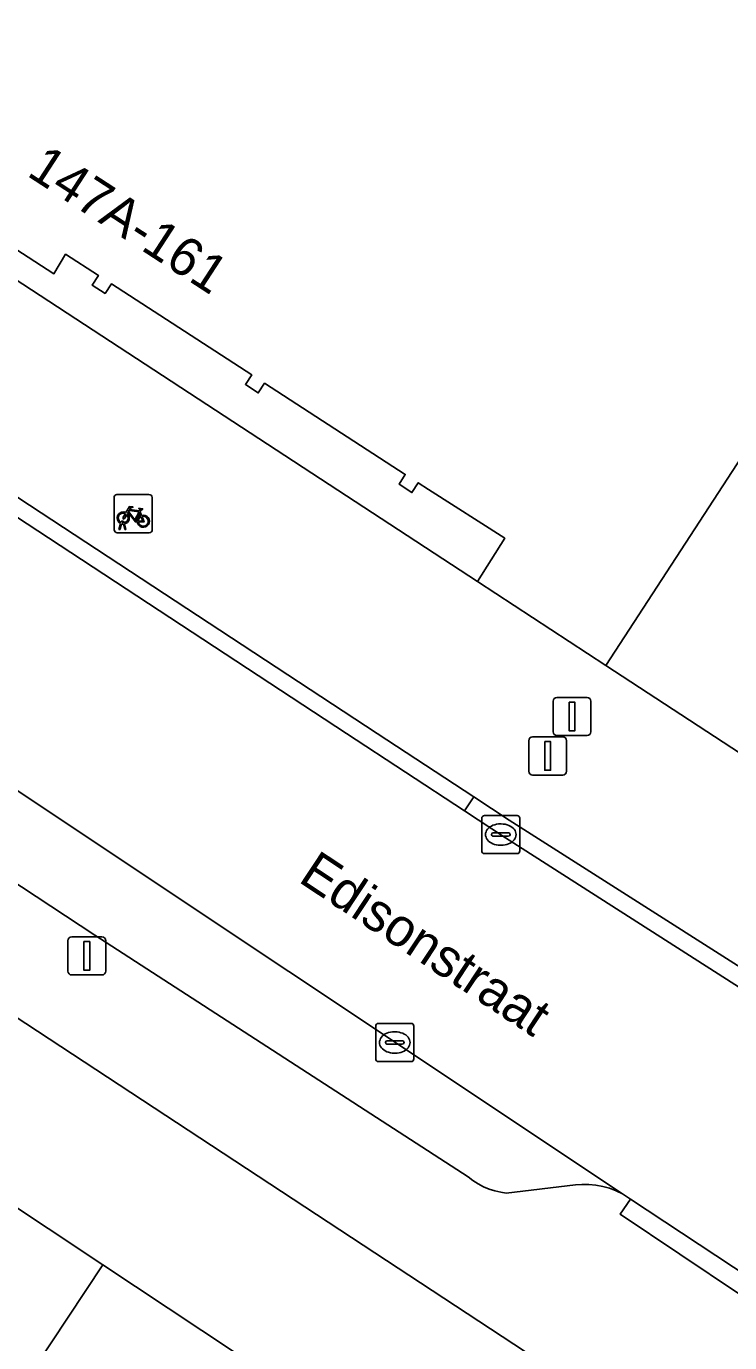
# Model space of a CAD drawing. Extents: x 159279 to 160377, y 384531 to 385888.
# Drawn here: x 160203.04 to 160221.49, y 384734.02 to 384768.54 of the extents above; entities that cross this region are included whole.
import ezdxf

# ---------------------------------------------------------------- set-up
doc = ezdxf.new("R2010")
doc.units = 0
for name, color, linetype in [('IMGEO_Afsluitpaal', 7, 'Continuous'), ('IMGEO_Erf', 7, 'Continuous'), ('IMGEO_Fietsenrek', 7, 'Continuous'), ('IMGEO_Kolk', 7, 'Continuous'), ('IMGEO_Lichtmast', 7, 'Continuous'), ('IMGEO_Openbare_ruimte_label', 7, 'Continuous'), ('IMGEO_Pand', 7, 'Continuous'), ('IMGEO_Pand_nummerreeks', 7, 'Continuous'), ('IMGEO_Pand_overbouw', 7, 'Continuous'), ('IMGEO_Parkeervlak_open', 7, 'Continuous'), ('IMGEO_Rijbaan_lokaal_open', 7, 'Continuous'), ('IMGEO_Voetpad_open', 7, 'Continuous')]:
    doc.layers.add(name, color=color, linetype=linetype)

msp = doc.modelspace()

# ---------------------------------------------------------------- linework, layer by layer
at = {"layer": 'IMGEO_Afsluitpaal'}
for p, q in [((160216.955, 384750.943), (160217.745, 384750.943)), ((160217.745, 384750.943), (160216.955, 384750.943)), ((160216.855, 384750.043), (160216.855, 384750.843)), ((160216.855, 384750.843), (160216.855, 384750.043)), ((160217.845, 384750.843), (160217.845, 384750.043)), ((160217.845, 384750.043), (160217.845, 384750.843)), ((160216.317, 384749.908), (160217.107, 384749.908)), ((160217.107, 384749.908), (160216.317, 384749.908)), ((160217.745, 384749.943), (160216.955, 384749.943)), ((160216.955, 384749.943), (160217.745, 384749.943)), ((160216.217, 384749.008), (160216.217, 384749.808)), ((160216.217, 384749.808), (160216.217, 384749.008)), ((160217.207, 384749.808), (160217.207, 384749.008)), ((160217.207, 384749.008), (160217.207, 384749.808)), ((160217.107, 384748.908), (160216.317, 384748.908)), ((160216.317, 384748.908), (160217.107, 384748.908))]:
    msp.add_line(p, q, dxfattribs=at)
for points in [[(160217.275, 384750.818), (160217.425, 384750.818), (160217.425, 384750.068), (160217.275, 384750.068), (160217.275, 384750.818)], [(160216.637, 384749.783), (160216.787, 384749.783), (160216.787, 384749.033), (160216.637, 384749.033), (160216.637, 384749.783)]]:
    msp.add_lwpolyline(points, dxfattribs=at)
for centre, start, end in [((160216.955, 384750.843), 90, 180), ((160216.955, 384750.843), 90, 180), ((160217.745, 384750.843), 0, 90), ((160217.745, 384750.843), 360, 90), ((160216.317, 384749.808), 90, 180), ((160216.317, 384749.808), 90, 180), ((160216.955, 384750.043), 180, 270), ((160216.955, 384750.043), 180, 270), ((160217.107, 384749.808), 0, 90), ((160217.107, 384749.808), 360, 90), ((160217.745, 384750.043), 270, 0), ((160217.745, 384750.043), 270, 0), ((160216.317, 384749.008), 180, 270), ((160216.317, 384749.008), 180, 270), ((160217.107, 384749.008), 270, 0), ((160217.107, 384749.008), 270, 0)]:
    msp.add_arc(centre, 0.1, start, end, dxfattribs=at)
at = {"layer": 'IMGEO_Erf'}
msp.add_lwpolyline([(160191.443, 384750), (160189.923, 384750.998), (160187.68, 384747.584), (160192.114, 384744.643), (160196.426, 384741.784), (160200.736, 384738.926), (160205.047, 384736.067), (160209.358, 384733.208), (160213.797, 384730.264), (160216.131, 384733.782)], close=True, dxfattribs=at)
at = {"layer": 'IMGEO_Fietsenrek'}
for p, q in [((160205.339, 384755.337), (160205.339, 384756.178)), ((160205.339, 384756.178), (160205.339, 384755.337)), ((160205.414, 384756.262), (160206.255, 384756.262)), ((160206.255, 384756.262), (160205.414, 384756.262)), ((160206.339, 384756.187), (160206.339, 384755.346)), ((160206.339, 384755.346), (160206.339, 384756.187)), ((160206.026, 384755.811), (160206.062, 384755.716)), ((160205.466, 384755.346), (160205.505, 384755.506)), ((160205.535, 384755.494), (160205.5, 384755.346)), ((160205.577, 384755.518), (160205.576, 384755.522)), ((160205.618, 384755.346), (160205.584, 384755.488)), ((160205.608, 384755.529), (160205.609, 384755.522)), ((160205.616, 384755.492), (160205.651, 384755.346)), ((160206.264, 384755.262), (160205.423, 384755.262)), ((160205.423, 384755.262), (160206.264, 384755.262)), ((160205.5, 384755.346), (160205.466, 384755.346)), ((160205.651, 384755.346), (160205.618, 384755.346))]:
    msp.add_line(p, q, dxfattribs=at)
for points in [[(160205.673, 384755.736), (160205.621, 384755.646), (160205.581, 384755.621), (160205.582, 384755.668), (160205.637, 384755.762)], [(160205.652, 384755.788), (160205.747, 384755.952), (160205.833, 384755.938), (160205.835, 384755.929), (160205.779, 384755.918), (160205.752, 384755.873), (160206.008, 384755.832)], [(160205.948, 384755.544), (160205.898, 384755.544), (160205.707, 384755.795), (160205.688, 384755.763)], [(160205.995, 384755.807), (160205.738, 384755.848), (160205.721, 384755.819), (160205.888, 384755.599), (160205.995, 384755.807)], [(160206.043, 384755.709), (160206.013, 384755.786), (160205.904, 384755.568), (160205.947, 384755.568)], [(160206.008, 384755.832), (160206.033, 384755.881), (160206.027, 384755.885), (160206.004, 384755.889), (160205.992, 384755.896), (160205.991, 384755.899), (160205.993, 384755.904), (160206.088, 384755.889), (160206.09, 384755.879), (160206.08, 384755.866), (160206.068, 384755.86), (160206.054, 384755.866), (160206.026, 384755.811)], [(160205.977, 384755.568), (160206.097, 384755.567), (160206.053, 384755.681)], [(160206.073, 384755.688), (160206.128, 384755.543), (160205.978, 384755.543)]]:
    msp.add_lwpolyline(points, dxfattribs=at)
for centre, radius, start, end in [((160205.417, 384756.184), 0.0779, 92.4484, 184.2845), ((160205.417, 384756.184), 0.0779, 92.4484, 184.2845), ((160206.261, 384756.184), 0.0779, 2.4484, 94.2845), ((160206.261, 384756.184), 0.0779, 2.4484, 94.2845), ((160205.579, 384755.647), 0.159, 62.6766, 242.1369), ((160205.579, 384755.647), 0.129, 63.3192, 238.903), ((160205.579, 384755.647), 0.159, 283.5766, 46.6042), ((160205.559, 384755.518), 0.0499, 12.8025, 158.6934), ((160205.579, 384755.647), 0.159, 253.9967, 271.7867), ((160205.559, 384755.518), 0.0174, 12.8025, 163.4502), ((160205.579, 384755.647), 0.129, 253.415, 269.0204), ((160205.579, 384755.647), 0.129, 283.6043, 43.4302), ((160206.106, 384755.563), 0.159, 113.3408, 178.3217), ((160206.106, 384755.563), 0.159, 187.0065, 105.7708), ((160206.106, 384755.563), 0.129, 113.923, 177.9556), ((160206.106, 384755.563), 0.129, 188.6715, 104.5883), ((160205.417, 384755.34), 0.0779, 182.4484, 274.2845), ((160205.417, 384755.34), 0.0779, 182.4484, 274.2845), ((160206.261, 384755.34), 0.0779, 272.4484, 4.2845), ((160206.261, 384755.34), 0.0779, 272.4484, 4.2845)]:
    msp.add_arc(centre, radius, start, end, dxfattribs=at)
at = {"layer": 'IMGEO_Kolk'}
for p, q in [((160215.057, 384747.846), (160215.909, 384747.846)), ((160214.982, 384746.92), (160214.982, 384747.772)), ((160215.47, 384747.626), (160215.495, 384747.626)), ((160215.983, 384747.772), (160215.983, 384746.92)), ((160215.241, 384747.34), (160215.241, 384747.352)), ((160215.679, 384747.303), (160215.281, 384747.303)), ((160215.284, 384747.389), (160215.682, 384747.389)), ((160215.725, 384747.352), (160215.725, 384747.34)), ((160215.909, 384746.846), (160215.057, 384746.846)), ((160215.493, 384747.066), (160215.468, 384747.066)), ((160212.201, 384741.468), (160212.201, 384742.32)), ((160212.276, 384742.394), (160213.128, 384742.394)), ((160213.202, 384742.32), (160213.202, 384741.468)), ((160212.689, 384742.174), (160212.714, 384742.174)), ((160212.46, 384741.888), (160212.46, 384741.9)), ((160212.898, 384741.851), (160212.5, 384741.851)), ((160212.503, 384741.937), (160212.901, 384741.937)), ((160212.712, 384741.614), (160212.687, 384741.614)), ((160212.944, 384741.9), (160212.944, 384741.888)), ((160213.128, 384741.394), (160212.276, 384741.394))]:
    msp.add_line(p, q, dxfattribs=at)
for points in [[(160215.057, 384747.846), (160215.909, 384747.846)], [(160214.982, 384746.92), (160214.982, 384747.772)], [(160215.983, 384747.772), (160215.983, 384746.92)], [(160215.909, 384746.846), (160215.057, 384746.846)], [(160212.201, 384741.468), (160212.201, 384742.32)], [(160212.276, 384742.394), (160213.128, 384742.394)], [(160213.202, 384742.32), (160213.202, 384741.468)], [(160213.128, 384741.394), (160212.276, 384741.394)]]:
    msp.add_lwpolyline(points, dxfattribs=at)
for centre, radius, start, end in [((160215.059, 384747.77), 0.0765, 91.552, 178.448), ((160215.059, 384747.77), 0.0765, 91.552, 178.448), ((160215.907, 384747.77), 0.0765, 1.552, 88.448), ((160215.907, 384747.77), 0.0765, 1.552, 88.448), ((160215.281, 384747.349), 0.0403, 85.8775, 175.7526), ((160215.278, 384747.339), 0.0366, 178.938, 274.7102), ((160215.682, 384747.346), 0.043, 264.8664, 352.4533), ((160215.686, 384747.351), 0.0386, 1.7309, 96.639), ((160215.059, 384746.922), 0.0765, 181.552, 268.448), ((160215.059, 384746.922), 0.0765, 181.552, 268.448), ((160215.907, 384746.922), 0.0765, 271.552, 358.448), ((160215.907, 384746.922), 0.0765, 271.552, 358.448), ((160212.278, 384742.318), 0.0765, 91.552, 178.448), ((160212.278, 384742.318), 0.0765, 91.552, 178.448), ((160213.126, 384742.318), 0.0765, 1.552, 88.448), ((160213.126, 384742.318), 0.0765, 1.552, 88.448), ((160212.5, 384741.897), 0.0403, 85.8775, 175.7526), ((160212.497, 384741.887), 0.0366, 178.938, 274.7102), ((160212.901, 384741.894), 0.043, 264.8664, 352.4533), ((160212.905, 384741.899), 0.0386, 1.7309, 96.639), ((160212.278, 384741.47), 0.0765, 181.552, 268.448), ((160212.278, 384741.47), 0.0765, 181.552, 268.448), ((160213.126, 384741.47), 0.0765, 271.552, 358.448), ((160213.126, 384741.47), 0.0765, 271.552, 358.448)]:
    msp.add_arc(centre, radius, start, end, dxfattribs=at)
for centre, major_axis, ratio, start_param, end_param in [((160215.469, 384747.346), (-0.387, 0.002), 0.722429, 4.712389, 7.853982), ((160215.494, 384747.346), (-0.39, 0.002), 0.717154, 1.570796, 4.712389), ((160212.688, 384741.894), (-0.387, 0.002), 0.722429, 4.712389, 7.853982), ((160212.713, 384741.894), (-0.39, 0.002), 0.717154, 1.570796, 4.712389)]:
    msp.add_ellipse(centre, major_axis=major_axis, ratio=ratio, start_param=start_param, end_param=end_param, dxfattribs=at)
at = {"layer": 'IMGEO_Lichtmast'}
for p, q in [((160204.131, 384743.764), (160204.131, 384744.564)), ((160204.131, 384744.564), (160204.131, 384743.764)), ((160204.231, 384744.664), (160205.021, 384744.664)), ((160205.021, 384744.664), (160204.231, 384744.664)), ((160205.121, 384744.564), (160205.121, 384743.764)), ((160205.121, 384743.764), (160205.121, 384744.564)), ((160205.021, 384743.664), (160204.231, 384743.664)), ((160204.231, 384743.664), (160205.021, 384743.664))]:
    msp.add_line(p, q, dxfattribs=at)
msp.add_lwpolyline([(160204.551, 384744.539), (160204.701, 384744.539), (160204.701, 384743.789), (160204.551, 384743.789), (160204.551, 384744.539)], dxfattribs=at)
for centre, start, end in [((160204.231, 384744.564), 90, 180), ((160204.231, 384744.564), 90, 180), ((160205.021, 384744.564), 0, 90), ((160205.021, 384744.564), 360, 90), ((160204.231, 384743.764), 180, 270), ((160204.231, 384743.764), 180, 270), ((160205.021, 384743.764), 270, 0), ((160205.021, 384743.764), 270, 0)]:
    msp.add_arc(centre, 0.1, start, end, dxfattribs=at)
at = {"layer": 'IMGEO_Pand'}
msp.add_lwpolyline([(160201.76, 384763.344), (160203.762, 384762.054), (160204.067, 384762.564), (160204.928, 384762.007), (160204.765, 384761.755), (160205.104, 384761.535), (160205.268, 384761.786), (160208.949, 384759.401), (160208.784, 384759.148), (160209.123, 384758.927), (160209.288, 384759.181), (160212.978, 384756.79), (160212.813, 384756.535), (160213.152, 384756.314), (160213.318, 384756.57), (160213.59, 384756.393), (160215.586, 384755.116), (160214.868, 384753.983), (160218.236, 384751.782), (160225.11, 384762.329)], dxfattribs=at)
for points in [[(160205.047, 384736.067), (160200.736, 384738.926), (160195.93, 384731.679), (160188.076, 384719.837), (160192.387, 384716.978), (160197.301, 384724.388)], [(160209.358, 384733.208), (160205.047, 384736.067), (160197.301, 384724.388), (160192.387, 384716.978), (160196.748, 384714.086), (160198.077, 384716.123), (160200.993, 384720.596)]]:
    msp.add_lwpolyline(points, close=True, dxfattribs=at)
at = {"layer": 'IMGEO_Pand_overbouw'}
msp.add_lwpolyline([(160196.069, 384766.27), (160214.868, 384753.983), (160215.586, 384755.116), (160213.59, 384756.393), (160213.318, 384756.57), (160213.152, 384756.314), (160212.813, 384756.535), (160212.978, 384756.79), (160209.288, 384759.181), (160209.123, 384758.927), (160208.784, 384759.148), (160208.949, 384759.401), (160205.268, 384761.786), (160205.104, 384761.535), (160204.765, 384761.755), (160204.928, 384762.007), (160204.067, 384762.564), (160203.762, 384762.054), (160201.76, 384763.344)], dxfattribs=at)
msp.add_lwpolyline([(160218.236, 384751.782), (160222.856, 384748.762), (160223.642, 384749.967), (160229.764, 384759.36), (160229.624, 384759.453), (160229.389, 384759.098), (160229.302, 384759.156), (160229.093, 384759.294), (160229.056, 384759.319), (160229.252, 384759.616), (160225.11, 384762.329)], close=True, dxfattribs=at)
at = {"layer": 'IMGEO_Parkeervlak_open'}
msp.add_lwpolyline([(160196.799, 384750), (160204.836, 384744.708), (160214.623, 384738.374), (160214.75, 384738.275), (160214.885, 384738.187), (160215.027, 384738.112), (160215.176, 384738.049), (160215.329, 384738.001), (160215.487, 384737.966), (160215.626, 384737.947), (160217.438, 384738.161), (160217.604, 384738.174), (160217.79, 384738.173), (160217.974, 384738.155), (160218.157, 384738.121), (160218.335, 384738.071), (160218.509, 384738.005), (160218.675, 384737.923), (160192.41, 384755.413)], dxfattribs=at)
at = {"layer": 'IMGEO_Rijbaan_lokaal_open'}
msp.add_lwpolyline([(160183.098, 384768.61), (160182.854, 384768.784), (160180.342, 384770.834), (160166.078, 384780.228), (160165.811, 384780.403), (160160.467, 384783.865), (160159.267, 384784.621), (160155.947, 384779.473), (160186.713, 384759.19), (160188.455, 384758.048), (160192.41, 384755.413), (160218.675, 384737.923), (160218.882, 384737.786), (160222.024, 384735.711), (160223.677, 384734.62), (160227.166, 384739.867), (160224.626, 384741.495), (160215.609, 384747.263), (160214.533, 384747.969), (160211.437, 384750), (160202.471, 384755.882), (160197.002, 384759.475)], close=True, dxfattribs=at)
at = {"layer": 'IMGEO_Voetpad_open'}
for points in [[(160153.446, 384774.961), (160186.913, 384752.976), (160189.923, 384750.998), (160191.443, 384750), (160216.131, 384733.782), (160228.626, 384725.496)], [(160183.311, 384768.977), (160197.229, 384759.846), (160212.236, 384750), (160214.774, 384748.335), (160215.699, 384747.728), (160224.864, 384741.898)], [(160225.11, 384762.329), (160218.236, 384751.782), (160214.868, 384753.983), (160215.586, 384755.116), (160213.59, 384756.393), (160213.318, 384756.57), (160213.152, 384756.314), (160212.813, 384756.535), (160212.978, 384756.79), (160209.288, 384759.181), (160209.123, 384758.927), (160208.784, 384759.148), (160208.949, 384759.401), (160205.268, 384761.786), (160205.104, 384761.535), (160204.765, 384761.755), (160204.928, 384762.007), (160204.067, 384762.564), (160203.762, 384762.054), (160201.76, 384763.344)], [(160221.746, 384735.296), (160218.617, 384737.39), (160218.882, 384737.786), (160218.675, 384737.923), (160218.509, 384738.005), (160218.335, 384738.071), (160218.157, 384738.121), (160217.974, 384738.155), (160217.79, 384738.173), (160217.604, 384738.174), (160217.438, 384738.161), (160215.626, 384737.947), (160215.487, 384737.966), (160215.329, 384738.001), (160215.176, 384738.049), (160215.027, 384738.112), (160214.885, 384738.187), (160214.75, 384738.275), (160214.623, 384738.374), (160204.836, 384744.708), (160196.799, 384750)]]:
    msp.add_lwpolyline(points, dxfattribs=at)
for points in [[(160197.229, 384759.846), (160197.002, 384759.475), (160202.471, 384755.882), (160211.437, 384750), (160214.533, 384747.969), (160214.774, 384748.335), (160212.236, 384750)], [(160215.699, 384747.728), (160214.774, 384748.335), (160214.533, 384747.969), (160215.609, 384747.263), (160224.626, 384741.495), (160224.864, 384741.898)], [(160218.882, 384737.786), (160218.617, 384737.39), (160221.746, 384735.296), (160222.024, 384735.711)]]:
    msp.add_lwpolyline(points, close=True, dxfattribs=at)

# ---------------------------------------------------------------- texts
at = {"layer": 'IMGEO_Openbare_ruimte_label'}
msp.add_text('Edisonstraat', height=1, rotation=326.5006, dxfattribs=at).set_placement((160210.141, 384746.128))
at = {"layer": 'IMGEO_Pand_nummerreeks'}
msp.add_text('147A-161', height=1, rotation=326.9518, dxfattribs=at).set_placement((160203.023, 384764.641))

doc.saveas('drawing.dxf')
